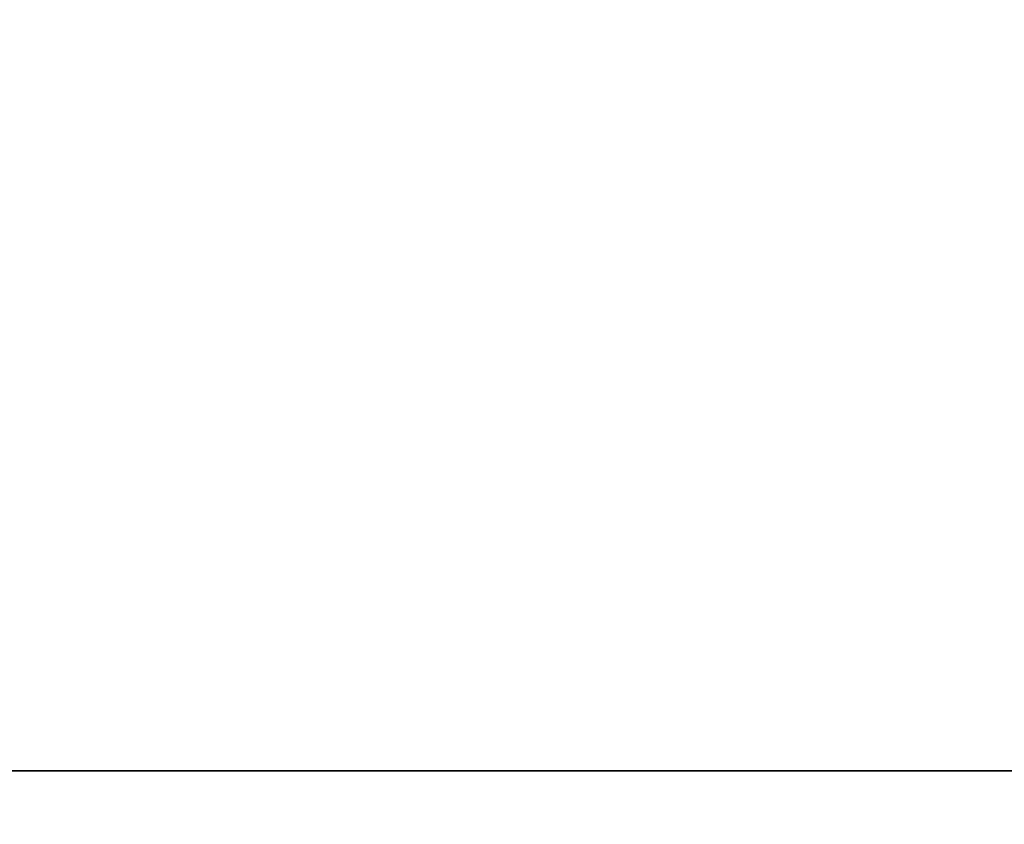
# Model space of a CAD drawing. Header units: millimetres. Extents: x -125 to 125, y -4 to 54.
# Tile 479 of 612: x 72.627 to 73.845, y -0.066 to 0.93. Entities that reach past the tile are written whole.
import ezdxf

# ---------------------------------------------------------------- set-up
doc = ezdxf.new("R2010")
doc.units = ezdxf.units.MM
doc.header["$LTSCALE"] = 65.185185
for name, color, linetype in [('10', 7, 'CONTINUOUS'), ('3', 7, 'CONTINUOUS'), ('5', 7, 'CONTINUOUS'), ('8', 7, 'CONTINUOUS')]:
    doc.layers.add(name, color=color, linetype=linetype)

msp = doc.modelspace()

# ---------------------------------------------------------------- linework, layer by layer
at = {"layer": '10', "color": 7, "linetype": 'Continuous'}
for points in [[(123.901, 0, -124.9), (-123.8345, -1.5218, -124.8336), (-123.901, 0, -124.9), (123.901, 0, -124.9)], [(123.8345, -1.5218, -124.8336), (-123.8345, -1.5218, -124.8336), (123.901, 0, -124.9), (123.8345, -1.5218, -124.8336)]]:
    msp.add_3dface(points, dxfattribs=at)
at = {"layer": '3', "color": 7, "linetype": 'Continuous', "true_color": 0xf9fafd}
for points in [[(-124.5375, 53, 124.5375), (-125, 0, 125), (112, 0, 125), (-124.5375, 53, 124.5375)], [(112.0875, 1, 124.9913), (-124.5375, 53, 124.5375), (112, 0, 125), (112.0875, 1, 124.9913)]]:
    msp.add_3dface(points, dxfattribs=at)
at = {"layer": '5', "color": 7, "linetype": 'Continuous', "true_color": 0xf9fafd}
for points in [[(-112.0875, 1, -124.9913), (124.5375, 53, -124.5375), (-112, 0, -125), (-112.0875, 1, -124.9913)], [(124.5375, 53, -124.5375), (125, 0, -125), (-112, 0, -125), (124.5375, 53, -124.5375)]]:
    msp.add_3dface(points, dxfattribs=at)
at = {"layer": '8', "color": 7, "linetype": 'Continuous'}
for points in [[(-123.8345, -1.5218, 124.8336), (123.8345, -1.5218, 124.8336), (-123.901, 0, 124.9), (-123.8345, -1.5218, 124.8336)], [(-123.901, 0, 124.9), (123.8345, -1.5218, 124.8336), (123.901, 0, 124.9), (-123.901, 0, 124.9)]]:
    msp.add_3dface(points, dxfattribs=at)

doc.saveas('drawing.dxf')
